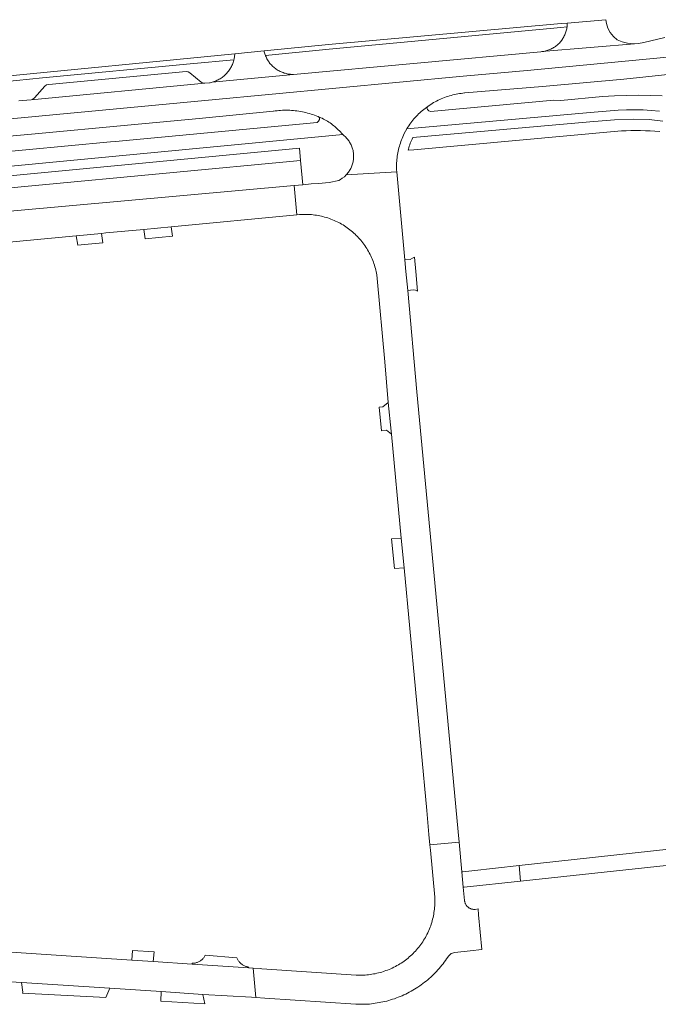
# Model space of a CAD drawing. Extents: x 152825 to 164088, y 457113 to 463005.
# Tile 311 of 364: x 157350 to 157481, y 461727 to 461928. Entities that reach past the tile are written whole.
import ezdxf

# ---------------------------------------------------------------- set-up
doc = ezdxf.new("R2010")
doc.units = 0
doc.header["$LTSCALE"] = 0.5
for name, color, linetype, lineweight in [('B-PV-VH-GESLOTENVERHARDING_ASFALT-GV', 251, 'CONTINUOUS', 18), ('B-PV-VH-ONVERHARD_ZAND-GV', 251, 'CONTINUOUS', 18), ('B-PV-VH-OPENVERHARDING_BETONSTRAATSTEEN-GV', 251, 'CONTINUOUS', 18), ('B-PV-VH-OPENVERHARDING_STRAATBAKSTEEN-GV', 251, 'CONTINUOUS', 18)]:
    doc.layers.add(name, color=color, linetype=linetype, lineweight=lineweight)

msp = doc.modelspace()

# ---------------------------------------------------------------- linework, layer by layer
at = {"layer": 'B-PV-VH-GESLOTENVERHARDING_ASFALT-GV', "flags": 128}
for points in [[(157482.044, 461924.751), (157477.774, 461923.732), (157477.776, 461923.723), (157476.68, 461923.495), (157456.925, 461921.848), (157456.78, 461921.835), (157406.3, 461917.199), (157389.682, 461915.611), (157389.465, 461915.554), (157389.246, 461915.506), (157389.118, 461915.481), (157388.171, 461915.391), (157352.715, 461912.032), (157350.939, 461911.864), (157350.222, 461911.796)], [(157482.533, 461920.724), (157473.302, 461919.855), (157453.942, 461918.035), (157440.906, 461916.859), (157388.928, 461911.939), (157352.099, 461908.507), (157321.669, 461905.634)], [(157321.669, 461905.634), (157352.099, 461908.507), (157388.928, 461911.939), (157440.906, 461916.859), (157453.942, 461918.035), (157473.302, 461919.855), (157482.533, 461920.724)], [(157342.251, 461904.033), (157352.816, 461905.025), (157373.164, 461906.937), (157387.041, 461908.24), (157402.108, 461909.693), (157402.179, 461909.704), (157402.546, 461909.756), (157402.914, 461909.799), (157403.283, 461909.835), (157403.653, 461909.863), (157404.023, 461909.883), (157404.394, 461909.895), (157404.764, 461909.899), (157405.135, 461909.895), (157405.505, 461909.883), (157405.876, 461909.863), (157406.245, 461909.835), (157406.614, 461909.799), (157406.983, 461909.755), (157407.35, 461909.703), (157407.716, 461909.643), (157408.08, 461909.575), (157408.443, 461909.5), (157408.804, 461909.416), (157409.164, 461909.325), (157409.521, 461909.227), (157409.876, 461909.12), (157410.229, 461909.006), (157410.579, 461908.884), (157410.926, 461908.755), (157411.271, 461908.618), (157411.303, 461908.606), (157411.36, 461908.578), (157411.56, 461908.5), (157411.846, 461908.375), (157412.129, 461908.243), (157412.409, 461908.104), (157412.684, 461907.957), (157412.956, 461907.804), (157413.224, 461907.643), (157413.488, 461907.476), (157413.747, 461907.302), (157414.001, 461907.121), (157414.251, 461906.934), (157414.497, 461906.74), (157414.737, 461906.541), (157414.972, 461906.335), (157415.201, 461906.124), (157415.425, 461905.906), (157415.644, 461905.683), (157415.856, 461905.454), (157416.063, 461905.22), (157416.264, 461904.981), (157416.313, 461904.92), (157416.48, 461904.792), (157416.641, 461904.658), (157416.798, 461904.518), (157416.948, 461904.372), (157417.094, 461904.22), (157417.233, 461904.063), (157417.366, 461903.901), (157417.493, 461903.734), (157417.614, 461903.562), (157417.728, 461903.386), (157417.835, 461903.205), (157417.935, 461903.021), (157418.028, 461902.832), (157418.114, 461902.641), (157418.192, 461902.446), (157418.264, 461902.249), (157418.327, 461902.048), (157418.383, 461901.846), (157418.431, 461901.642), (157418.471, 461901.435), (157418.503, 461901.228), (157418.527, 461901.019), (157418.544, 461900.81), (157418.552, 461900.6), (157418.553, 461900.39), (157418.545, 461900.181), (157418.53, 461899.971), (157418.506, 461899.763), (157418.475, 461899.555), (157418.435, 461899.349), (157418.388, 461899.144), (157418.333, 461898.942), (157418.271, 461898.741), (157418.2, 461898.543), (157418.123, 461898.348), (157418.038, 461898.156), (157417.945, 461897.968), (157417.846, 461897.783), (157417.739, 461897.602), (157417.626, 461897.425), (157417.506, 461897.253), (157417.38, 461897.085), (157417.247, 461896.922), (157417.109, 461896.764), (157417.042, 461896.693), (157427.362, 461897.303), (157427.322, 461897.742), (157427.31, 461898.088), (157427.306, 461898.433), (157427.31, 461898.779), (157427.321, 461899.125), (157427.341, 461899.47), (157427.369, 461899.815), (157427.405, 461900.159), (157427.449, 461900.502), (157427.5, 461900.844), (157427.56, 461901.185), (157427.627, 461901.524), (157427.703, 461901.862), (157427.786, 461902.198), (157427.877, 461902.531), (157427.975, 461902.863), (157428.081, 461903.192), (157428.195, 461903.519), (157428.316, 461903.843), (157428.435, 461904.14), (157428.892, 461905.145), (157429.423, 461906.114), (157429.425, 461906.126), (157429.44, 461906.15), (157429.624, 461906.446), (157429.815, 461906.737), (157430.012, 461907.023), (157430.217, 461907.305), (157430.427, 461907.582), (157430.644, 461907.854), (157430.867, 461908.121), (157431.096, 461908.383), (157431.331, 461908.64), (157431.572, 461908.891), (157431.819, 461909.137), (157432.071, 461909.376), (157432.329, 461909.61), (157432.592, 461909.838), (157432.86, 461910.06), (157433.133, 461910.276), (157433.411, 461910.485), (157433.694, 461910.688), (157433.984, 461910.886), (157434.278, 461911.078), (157434.576, 461911.262), (157434.878, 461911.44), (157435.185, 461911.611), (157435.495, 461911.775), (157435.809, 461911.932), (157436.127, 461912.081), (157436.447, 461912.224), (157436.771, 461912.359), (157437.098, 461912.486), (157437.428, 461912.606), (157437.76, 461912.719), (157438.095, 461912.824), (157438.432, 461912.921), (157438.772, 461913.011), (157439.113, 461913.092), (157439.456, 461913.166), (157439.801, 461913.233), (157440.146, 461913.291), (157440.494, 461913.341), (157440.842, 461913.384), (157441.191, 461913.418), (157441.214, 461913.42), (157457.064, 461914.709), (157473.686, 461916.243), (157473.69, 461916.243), (157485.884, 461917.521)], [(157481.491, 461912.813), (157479.059, 461912.909), (157476.624, 461912.945), (157474.189, 461912.921), (157471.756, 461912.837), (157469.326, 461912.693), (157460.851, 461911.855), (157459.433, 461911.974), (157434.253, 461909.643), (157433.877, 461909.76), (157433.596, 461910.036), (157433.508, 461910.383), (157433.694, 461910.688), (157433.411, 461910.485), (157433.133, 461910.276), (157432.86, 461910.06), (157432.592, 461909.838), (157432.329, 461909.61), (157432.071, 461909.376), (157431.819, 461909.137), (157431.572, 461908.891), (157431.331, 461908.64), (157431.096, 461908.383), (157430.867, 461908.121), (157430.644, 461907.854), (157430.427, 461907.582), (157430.217, 461907.305), (157430.012, 461907.023), (157429.815, 461906.737), (157429.624, 461906.446), (157429.44, 461906.15), (157429.425, 461906.126), (157466.801, 461909.462), (157472.563, 461909.877), (157474.248, 461909.97), (157475.935, 461909.999), (157477.621, 461909.961), (157479.305, 461909.859), (157480.984, 461909.692)], [(157305.83, 461894.419), (157416.313, 461904.92), (157416.264, 461904.981), (157416.063, 461905.22), (157415.856, 461905.454), (157415.644, 461905.683), (157415.425, 461905.906), (157415.201, 461906.124), (157414.972, 461906.335), (157414.737, 461906.541), (157414.497, 461906.74), (157414.251, 461906.934), (157414.001, 461907.121), (157413.747, 461907.302), (157413.488, 461907.476), (157413.224, 461907.643), (157412.956, 461907.804), (157412.684, 461907.957), (157412.409, 461908.104), (157412.129, 461908.243), (157411.846, 461908.375), (157411.56, 461908.5), (157411.36, 461908.578), (157411.413, 461908.544), (157411.461, 461908.503), (157411.504, 461908.456), (157411.54, 461908.404), (157411.569, 461908.348), (157411.592, 461908.289), (157411.606, 461908.227), (157411.613, 461908.165), (157411.611, 461908.101), (157411.602, 461908.039), (157411.585, 461907.978), (157411.394, 461907.641), (157411.087, 461907.405), (157369.926, 461903.525), (157368.945, 461903.433), (157342.966, 461900.984)]]:
    msp.add_lwpolyline(points, dxfattribs=at)
at = {"layer": 'B-PV-VH-ONVERHARD_ZAND-GV', "flags": 128}
for points in [[(157462.096, 461926.887), (157462.1, 461926.92), (157462.123, 461927.135), (157462.138, 461927.35), (157462.148, 461927.679), (157460.906, 461927.568), (157413.444, 461923.317), (157400.263, 461921.989), (157400.304, 461921.814), (157400.361, 461921.601), (157400.426, 461921.39), (157400.498, 461921.182), (157400.549, 461921.051), (157413.536, 461922.359), (157460.829, 461926.769)], [(157394.27, 461921.205), (157394.283, 461921.429), (157344.107, 461916.48), (157344.122, 461916.391), (157344.162, 461916.184), (157344.209, 461915.978), (157344.265, 461915.774), (157344.328, 461915.572), (157344.387, 461915.407), (157355.06, 461916.528), (157385.219, 461919.386), (157394.106, 461920.174), (157394.14, 461920.318), (157394.185, 461920.538), (157394.221, 461920.759), (157394.25, 461920.982)]]:
    msp.add_lwpolyline(points, close=True, dxfattribs=at)
for points in [[(157481.651, 461907.659), (157478.855, 461907.988), (157475.662, 461908.074), (157471.802, 461907.909), (157466.721, 461907.527), (157430.61, 461904.302), (157430.473, 461904.016), (157430.343, 461903.726), (157430.22, 461903.434), (157430.105, 461903.138), (157429.998, 461902.84), (157429.898, 461902.538), (157429.805, 461902.235), (157429.72, 461901.929), (157429.667, 461901.718), (157429.677, 461901.719), (157430.836, 461901.812), (157473.201, 461905.659), (157474.177, 461905.703), (157475.154, 461905.729), (157476.131, 461905.739), (157477.108, 461905.732), (157478.084, 461905.707), (157479.061, 461905.666), (157480.036, 461905.608), (157481.01, 461905.533)], [(157325.389, 461891.899), (157407.727, 461899.648), (157407.485, 461902.137), (157306.97, 461892.587)]]:
    msp.add_lwpolyline(points, dxfattribs=at)
at = {"layer": 'B-PV-VH-OPENVERHARDING_BETONSTRAATSTEEN-GV', "flags": 128}
for points in [[(157470.124, 461927.61), (157469.99, 461928.374), (157462.148, 461927.679), (157462.138, 461927.35), (157462.123, 461927.135), (157462.1, 461926.92), (157462.096, 461926.887), (157462.07, 461926.706), (157462.031, 461926.494), (157461.985, 461926.283), (157461.931, 461926.074), (157461.869, 461925.867), (157461.799, 461925.663), (157461.722, 461925.462), (157461.638, 461925.263), (157461.546, 461925.068), (157461.447, 461924.876), (157461.341, 461924.688), (157461.228, 461924.504), (157461.109, 461924.324), (157461.079, 461924.282), (157460.951, 461924.108), (157460.817, 461923.939), (157460.677, 461923.775), (157460.531, 461923.616), (157460.379, 461923.463), (157460.221, 461923.315), (157460.058, 461923.174), (157459.89, 461923.038), (157459.718, 461922.909), (157459.54, 461922.787), (157459.358, 461922.671), (157459.172, 461922.562), (157458.982, 461922.46), (157458.788, 461922.365), (157458.591, 461922.277), (157458.39, 461922.197), (157458.187, 461922.124), (157457.982, 461922.058), (157457.774, 461922.001), (157457.564, 461921.951), (157457.352, 461921.909), (157457.139, 461921.874), (157456.925, 461921.848), (157476.68, 461923.495), (157475.562, 461923.438), (157474.449, 461923.552), (157473.366, 461923.835), (157472.339, 461924.28), (157471.554, 461924.937), (157470.909, 461925.73), (157470.426, 461926.632)], [(157392.975, 461917.827), (157392.835, 461917.652), (157392.688, 461917.482), (157392.536, 461917.317), (157392.378, 461917.158), (157392.214, 461917.005), (157392.045, 461916.857), (157391.871, 461916.716), (157391.692, 461916.581), (157391.508, 461916.452), (157391.32, 461916.33), (157391.127, 461916.215), (157390.931, 461916.107), (157390.731, 461916.006), (157390.527, 461915.912), (157390.32, 461915.825), (157390.11, 461915.746), (157389.897, 461915.674), (157389.682, 461915.611), (157406.3, 461917.199), (157406.079, 461917.2), (157405.859, 461917.209), (157405.639, 461917.225), (157405.42, 461917.25), (157405.201, 461917.283), (157404.984, 461917.323), (157404.769, 461917.372), (157404.556, 461917.428), (157404.344, 461917.491), (157404.136, 461917.563), (157403.93, 461917.642), (157403.727, 461917.728), (157403.527, 461917.822), (157403.33, 461917.923), (157403.138, 461918.031), (157402.95, 461918.146), (157402.765, 461918.267), (157402.586, 461918.395), (157402.411, 461918.53), (157402.241, 461918.671), (157402.076, 461918.818), (157401.917, 461918.97), (157401.764, 461919.129), (157401.616, 461919.293), (157401.474, 461919.462), (157401.339, 461919.636), (157401.21, 461919.815), (157401.087, 461919.999), (157400.971, 461920.186), (157400.862, 461920.378), (157400.761, 461920.574), (157400.666, 461920.773), (157400.578, 461920.976), (157400.549, 461921.051), (157400.498, 461921.182), (157400.426, 461921.39), (157400.361, 461921.601), (157400.304, 461921.814), (157400.263, 461921.989), (157394.283, 461921.429), (157394.27, 461921.205), (157394.25, 461920.982), (157394.221, 461920.759), (157394.185, 461920.538), (157394.14, 461920.318), (157394.106, 461920.174), (157394.088, 461920.1), (157394.028, 461919.884), (157393.96, 461919.67), (157393.885, 461919.459), (157393.802, 461919.25), (157393.712, 461919.045), (157393.615, 461918.843), (157393.51, 461918.644), (157393.399, 461918.449), (157393.281, 461918.259), (157393.155, 461918.073), (157393.024, 461917.891)], [(157384.762, 461917.75), (157384.37, 461917.798), (157356.345, 461915.143), (157355.9, 461915.048), (157355.523, 461914.794), (157353.385, 461912.398), (157353.082, 461912.157), (157352.715, 461912.032), (157388.171, 461915.391), (157387.778, 461915.415), (157387.444, 461915.624), (157385.099, 461917.545)], [(157406.413, 461894.541), (157406.98, 461888.529), (157407.52, 461888.58), (157407.863, 461888.604), (157408.206, 461888.62), (157408.549, 461888.627), (157408.893, 461888.627), (157409.236, 461888.619), (157409.579, 461888.603), (157409.922, 461888.579), (157410.264, 461888.546), (157410.605, 461888.506), (157410.945, 461888.458), (157411.284, 461888.402), (157411.621, 461888.339), (157411.957, 461888.267), (157412.291, 461888.187), (157412.623, 461888.1), (157412.953, 461888.005), (157413.281, 461887.902), (157413.606, 461887.792), (157413.929, 461887.675), (157414.249, 461887.549), (157414.566, 461887.417), (157414.879, 461887.277), (157415.19, 461887.129), (157415.496, 461886.975), (157415.799, 461886.813), (157416.099, 461886.645), (157416.394, 461886.469), (157416.685, 461886.287), (157416.972, 461886.098), (157417.254, 461885.902), (157417.532, 461885.7), (157417.805, 461885.491), (157418.073, 461885.277), (157418.335, 461885.055), (157418.593, 461884.828), (157418.845, 461884.595), (157419.092, 461884.356), (157419.333, 461884.112), (157419.569, 461883.861), (157419.798, 461883.606), (157420.021, 461883.345), (157420.239, 461883.079), (157420.45, 461882.808), (157420.655, 461882.532), (157420.853, 461882.252), (157421.044, 461881.967), (157421.229, 461881.677), (157421.407, 461881.384), (157421.579, 461881.086), (157421.743, 461880.785), (157421.9, 461880.479), (157422.05, 461880.17), (157422.193, 461879.858), (157422.329, 461879.542), (157422.457, 461879.224), (157422.578, 461878.902), (157422.691, 461878.578), (157422.796, 461878.251), (157422.894, 461877.922), (157422.984, 461877.59), (157423.067, 461877.257), (157423.132, 461876.967), (157423.264, 461876.268), (157423.362, 461875.563), (157424.906, 461858.567), (157425.62, 461850.227), (157426.209, 461844.395), (157426.271, 461843.742), (157428.277, 461822.521), (157428.844, 461816.514), (157433.471, 461766.966), (157433.924, 461762.067), (157434.119, 461759.955), (157440.08, 461760.517), (157439.884, 461762.624), (157437.316, 461790.281), (157431.473, 461852.44), (157429.577, 461873.131), (157429.226, 461876.967), (157429.006, 461879.362), (157427.362, 461897.303), (157417.042, 461896.693), (157416.657, 461896.324), (157416.238, 461895.995), (157415.884, 461895.762), (157415.512, 461895.558), (157413.589, 461895.157), (157411.36, 461894.969), (157409.851, 461894.842), (157408.167, 461894.7)], [(157381.576, 461884.166), (157381.322, 461886.11), (157375.72, 461885.582), (157375.98, 461883.639), (157376.017, 461883.642)], [(157367.364, 461882.825), (157367.07, 461884.767), (157361.943, 461884.284), (157362.253, 461882.343), (157363.65, 461882.475)], [(157431.239, 461876.967), (157430.968, 461879.936), (157430.535, 461879.675), (157430.077, 461879.46), (157429.006, 461879.362), (157429.226, 461876.967), (157429.577, 461873.131), (157430.684, 461873.233), (157431.149, 461873.137), (157431.602, 461872.996)], [(157426.209, 461844.395), (157425.62, 461850.227), (157424.521, 461849.371), (157423.75, 461849.295), (157424.218, 461844.486), (157425.239, 461844.596), (157426.271, 461843.742)], [(157428.844, 461816.514), (157428.277, 461822.521), (157426.289, 461822.422), (157426.863, 461816.363)], [(157440.643, 461754.453), (157440.08, 461760.517), (157434.119, 461759.955), (157434.22, 461758.867), (157435.11, 461749.243), (157435.124, 461748.897), (157435.13, 461748.55), (157435.129, 461748.203), (157435.119, 461747.857), (157435.101, 461747.51), (157435.075, 461747.165), (157435.042, 461746.82), (157435, 461746.476), (157434.95, 461746.133), (157434.893, 461745.791), (157434.827, 461745.45), (157434.754, 461745.111), (157434.673, 461744.774), (157434.584, 461744.439), (157434.488, 461744.106), (157434.384, 461743.775), (157434.272, 461743.447), (157434.153, 461743.122), (157434.026, 461742.799), (157433.892, 461742.479), (157433.812, 461742.299), (157433.667, 461741.985), (157433.515, 461741.674), (157433.355, 461741.366), (157433.189, 461741.063), (157433.015, 461740.763), (157432.835, 461740.468), (157432.648, 461740.176), (157432.454, 461739.889), (157432.253, 461739.607), (157432.047, 461739.33), (157431.833, 461739.057), (157431.614, 461738.789), (157431.388, 461738.526), (157431.157, 461738.269), (157430.919, 461738.017), (157430.676, 461737.771), (157430.427, 461737.53), (157430.173, 461737.295), (157429.913, 461737.066), (157429.648, 461736.843), (157429.378, 461736.626), (157429.131, 461736.437), (157428.849, 461736.229), (157428.562, 461736.028), (157428.27, 461735.833), (157427.975, 461735.645), (157427.674, 461735.464), (157427.37, 461735.29), (157427.062, 461735.122), (157426.751, 461734.962), (157426.435, 461734.809), (157426.117, 461734.663), (157425.795, 461734.524), (157425.47, 461734.393), (157425.142, 461734.269), (157424.811, 461734.153), (157424.642, 461734.097), (157424.309, 461733.993), (157423.973, 461733.897), (157423.635, 461733.808), (157423.296, 461733.727), (157422.954, 461733.654), (157422.611, 461733.589), (157422.267, 461733.532), (157421.921, 461733.483), (157421.575, 461733.441), (157421.227, 461733.407), (157420.879, 461733.382), (157420.53, 461733.364), (157420.181, 461733.355), (157419.832, 461733.353), (157419.483, 461733.36), (157419.134, 461733.374), (157419.048, 461733.379), (157399.829, 461734.664), (157399.48, 461734.687), (157398.072, 461734.779), (157398.615, 461728.774), (157400.429, 461728.663), (157418.98, 461727.402), (157421.757, 461727.461), (157424.502, 461727.88), (157424.904, 461727.973), (157425.305, 461728.073), (157425.703, 461728.181), (157426.1, 461728.297), (157426.494, 461728.421), (157426.885, 461728.552), (157427.274, 461728.691), (157427.66, 461728.837), (157428.043, 461728.991), (157428.423, 461729.152), (157428.8, 461729.32), (157429.174, 461729.496), (157429.544, 461729.679), (157429.911, 461729.869), (157430.273, 461730.066), (157430.632, 461730.27), (157430.987, 461730.481), (157431.338, 461730.699), (157431.685, 461730.924), (157432.027, 461731.155), (157432.364, 461731.393), (157432.697, 461731.637), (157433.025, 461731.888), (157433.348, 461732.145), (157433.666, 461732.408), (157433.979, 461732.677), (157434.286, 461732.953), (157434.589, 461733.234), (157434.885, 461733.521), (157435.177, 461733.814), (157435.462, 461734.113), (157435.742, 461734.416), (157436.015, 461734.726), (157436.283, 461735.04), (157436.544, 461735.36), (157436.799, 461735.684), (157437.048, 461736.014), (157437.29, 461736.348), (157437.526, 461736.687), (157437.756, 461737.03), (157437.891, 461737.24), (157438.477, 461737.747), (157439.212, 461737.991), (157442.327, 461738.32), (157444.742, 461738.576), (157444.066, 461745.67), (157443.951, 461746.867), (157443.358, 461746.778), (157443.232, 461746.77), (157443.106, 461746.771), (157442.98, 461746.779), (157442.854, 461746.795), (157442.73, 461746.82), (157442.608, 461746.852), (157442.488, 461746.891), (157442.371, 461746.938), (157442.257, 461746.993), (157442.147, 461747.054), (157442.041, 461747.123), (157441.939, 461747.198), (157441.843, 461747.279), (157441.751, 461747.367), (157441.666, 461747.459), (157441.586, 461747.558), (157441.513, 461747.661), (157441.446, 461747.768), (157441.387, 461747.879), (157441.334, 461747.994), (157441.289, 461748.112), (157441.252, 461748.233), (157441.222, 461748.356), (157441.2, 461748.48), (157441.186, 461748.605), (157440.937, 461751.281)], [(157377.867, 461738.109), (157373.387, 461738.395), (157373.255, 461736.411), (157377.66, 461736.121)], [(157394.71, 461736.921), (157388.275, 461737.444), (157388.269, 461737.431), (157388.202, 461737.297), (157388.128, 461737.165), (157388.047, 461737.038), (157387.96, 461736.916), (157387.866, 461736.798), (157387.766, 461736.685), (157387.66, 461736.578), (157387.548, 461736.476), (157387.432, 461736.381), (157387.31, 461736.292), (157387.184, 461736.209), (157387.054, 461736.134), (157386.92, 461736.065), (157386.782, 461736.004), (157386.641, 461735.949), (157386.498, 461735.903), (157386.352, 461735.864), (157386.205, 461735.833), (157386.056, 461735.81), (157385.906, 461735.795), (157385.756, 461735.787), (157385.605, 461735.788), (157385.576, 461735.601), (157397.113, 461734.843), (157397.128, 461735.001), (157396.976, 461735.024), (157396.826, 461735.055), (157396.677, 461735.093), (157396.53, 461735.14), (157396.387, 461735.194), (157396.246, 461735.255), (157396.108, 461735.323), (157395.975, 461735.399), (157395.845, 461735.481), (157395.72, 461735.57), (157395.599, 461735.666), (157395.484, 461735.767), (157395.374, 461735.875), (157395.27, 461735.988), (157395.172, 461736.106), (157395.081, 461736.229), (157394.995, 461736.357), (157394.917, 461736.489), (157394.846, 461736.625)], [(157368.825, 461730.669), (157350.78, 461731.846), (157351.021, 461729.876), (157350.974, 461729.671), (157367.998, 461728.791)], [(157387.742, 461729.436), (157379.266, 461729.989), (157379.169, 461728.051), (157388.163, 461727.5)]]:
    msp.add_lwpolyline(points, close=True, dxfattribs=at)
for points in [[(157325.803, 461887.227), (157406.413, 461894.541), (157408.167, 461894.7), (157407.727, 461899.648), (157325.389, 461891.899)], [(157333.066, 461881.562), (157361.943, 461884.284), (157367.07, 461884.767), (157367.952, 461884.85), (157375.72, 461885.582), (157381.322, 461886.11), (157406.98, 461888.529), (157406.413, 461894.541), (157325.803, 461887.227)], [(157340.9, 461732.49), (157350.78, 461731.846), (157368.825, 461730.669), (157379.266, 461729.989), (157387.742, 461729.436), (157397.71, 461728.829), (157398.615, 461728.774), (157398.072, 461734.779), (157397.113, 461734.843), (157385.576, 461735.601), (157377.66, 461736.121), (157373.255, 461736.411), (157358.86, 461737.357), (157337.431, 461738.765)]]:
    msp.add_lwpolyline(points, dxfattribs=at)
at = {"layer": 'B-PV-VH-OPENVERHARDING_STRAATBAKSTEEN-GV', "flags": 128}
for points in [[(157506.175, 461761.097), (157506.071, 461761.793), (157500, 461761.138), (157499.055, 461761.036), (157499.074, 461760.808), (157452.332, 461755.724), (157452.597, 461752.541), (157499.409, 461757.599), (157499.451, 461757.359), (157500, 461757.418), (157502.137, 461757.648), (157506.509, 461758.119), (157506.409, 461758.847), (157507.287, 461758.939), (157507.037, 461761.145)], [(157452.597, 461752.541), (157452.332, 461755.724), (157442.639, 461754.67), (157440.809, 461754.471), (157440.643, 461754.453), (157440.937, 461751.281), (157441.096, 461751.298)]]:
    msp.add_lwpolyline(points, close=True, dxfattribs=at)

doc.saveas('drawing.dxf')
